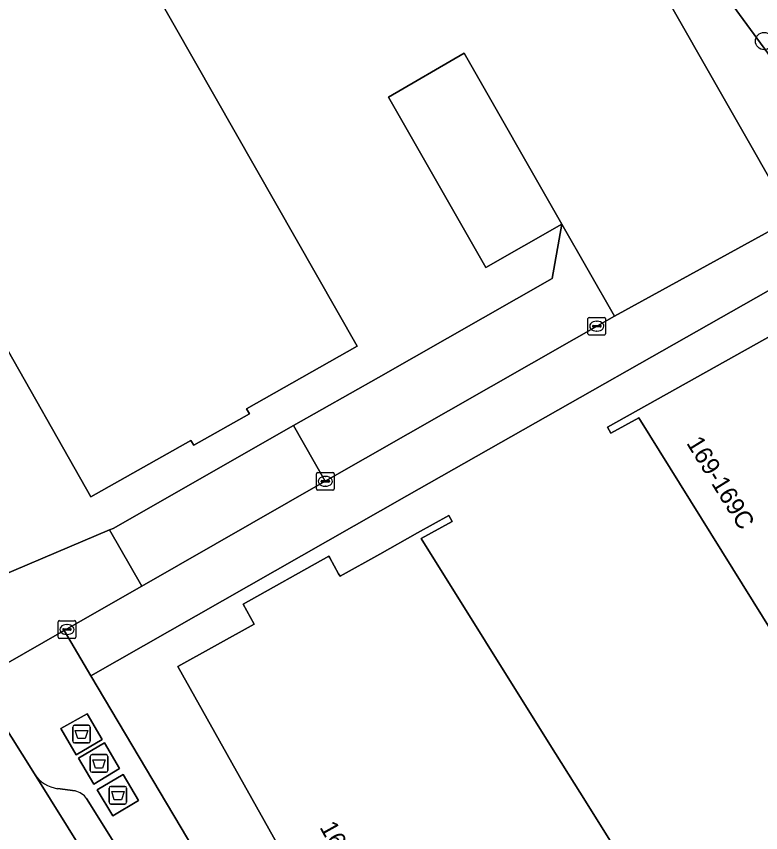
# Model space of a CAD drawing. Extents: x 160377 to 161131, y 383938 to 384853.
# Drawn here: x 160951.19 to 160993.3, y 384084.69 to 384130.89 of the extents above; entities that cross this region are included whole.
import ezdxf

# ---------------------------------------------------------------- set-up
doc = ezdxf.new("R2010")
doc.units = 0
for name, color, linetype in [('IMGEO_Afval_apart_plaats', 7, 'Continuous'), ('IMGEO_Boom', 7, 'Continuous'), ('IMGEO_Erf', 7, 'Continuous'), ('IMGEO_Kolk', 7, 'Continuous'), ('IMGEO_Loofbos', 7, 'Continuous'), ('IMGEO_Pand', 7, 'Continuous'), ('IMGEO_Pand_nummerreeks', 7, 'Continuous'), ('IMGEO_Parkeervlak_open', 7, 'Continuous'), ('IMGEO_Rijbaan_lokaal_open', 7, 'Continuous'), ('IMGEO_Voetpad_gesloten', 7, 'Continuous'), ('IMGEO_Voetpad_open', 7, 'Continuous')]:
    doc.layers.add(name, color=color, linetype=linetype)

msp = doc.modelspace()

# ---------------------------------------------------------------- linework, layer by layer
at = {"layer": 'IMGEO_Afval_apart_plaats'}
for p, q in [((160954.385, 384089.864), (160954.385, 384090.664)), ((160954.385, 384090.664), (160954.385, 384089.864)), ((160954.485, 384090.764), (160955.275, 384090.764)), ((160955.275, 384090.764), (160954.485, 384090.764)), ((160955.375, 384090.664), (160955.375, 384089.864)), ((160955.375, 384089.864), (160955.375, 384090.664)), ((160955.275, 384089.764), (160954.485, 384089.764)), ((160954.485, 384089.764), (160955.275, 384089.764)), ((160955.376, 384088.202), (160955.376, 384089.002)), ((160955.376, 384089.002), (160955.376, 384088.202)), ((160955.476, 384089.102), (160956.266, 384089.102)), ((160956.266, 384089.102), (160955.476, 384089.102)), ((160956.366, 384089.002), (160956.366, 384088.202)), ((160956.366, 384088.202), (160956.366, 384089.002)), ((160956.266, 384088.102), (160955.476, 384088.102)), ((160955.476, 384088.102), (160956.266, 384088.102)), ((160956.442, 384086.405), (160956.442, 384087.205)), ((160956.442, 384087.205), (160956.442, 384086.405)), ((160956.542, 384087.305), (160957.332, 384087.305)), ((160957.332, 384087.305), (160956.542, 384087.305)), ((160957.432, 384087.205), (160957.432, 384086.405)), ((160957.432, 384086.405), (160957.432, 384087.205)), ((160957.332, 384086.305), (160956.542, 384086.305)), ((160956.542, 384086.305), (160957.332, 384086.305))]:
    msp.add_line(p, q, dxfattribs=at)
for points in [[(160954.528, 384090.478), (160955.232, 384090.478), (160955.083, 384090.008), (160954.677, 384090.008), (160954.528, 384090.478)], [(160955.519, 384088.816), (160956.223, 384088.816), (160956.074, 384088.346), (160955.668, 384088.346), (160955.519, 384088.816)], [(160956.585, 384087.019), (160957.289, 384087.019), (160957.14, 384086.549), (160956.734, 384086.549), (160956.585, 384087.019)]]:
    msp.add_lwpolyline(points, dxfattribs=at)
for centre, start, end in [((160954.485, 384090.664), 90, 180), ((160954.485, 384090.664), 90, 180), ((160955.275, 384090.664), 0, 90), ((160955.275, 384090.664), 360, 90), ((160954.485, 384089.864), 180, 270), ((160954.485, 384089.864), 180, 270), ((160955.275, 384089.864), 270, 0), ((160955.275, 384089.864), 270, 0), ((160955.476, 384089.002), 90, 180), ((160955.476, 384089.002), 90, 180), ((160956.266, 384089.002), 0, 90), ((160956.266, 384089.002), 360, 90), ((160955.476, 384088.202), 180, 270), ((160955.476, 384088.202), 180, 270), ((160956.266, 384088.202), 270, 0), ((160956.266, 384088.202), 270, 0), ((160956.542, 384087.205), 90, 180), ((160956.542, 384087.205), 90, 180), ((160957.332, 384087.205), 0, 90), ((160957.332, 384087.205), 360, 90), ((160956.542, 384086.405), 180, 270), ((160956.542, 384086.405), 180, 270), ((160957.332, 384086.405), 270, 0), ((160957.332, 384086.405), 270, 0)]:
    msp.add_arc(centre, 0.1, start, end, dxfattribs=at)
at = {"layer": 'IMGEO_Boom'}
msp.add_circle((160993.491, 384129.487), 0.489, dxfattribs=at)
at = {"layer": 'IMGEO_Erf'}
for points in [[(160948.011, 384098.251), (160956.47, 384101.828), (160956.665, 384101.911), (160966.877, 384107.722), (160971.677, 384110.453), (160981.504, 384116.055), (160982.049, 384119.131), (160985.026, 384113.922), (160995.093, 384119.446), (160961.359, 384178.569), (160964.906, 384181.911), (160960.283, 384180.009), (160954.919, 384177.801), (160948.435, 384193.555)], [(160938.41, 384164.1), (160954.67, 384173.34), (160959.17, 384165.46), (160955.12, 384163.14), (160954.48, 384164.25), (160944.21, 384158.37), (160952.58, 384143.65), (160952.79, 384143.77), (160954.58, 384140.63), (160954.37, 384140.51), (160970.47, 384112.22), (160964.22, 384108.68), (160964.38, 384108.4), (160961.23, 384106.61), (160961.07, 384106.89), (160955.41, 384103.69), (160950.08, 384113.05)], [(161053.635, 384084.865), (161050.608, 384090.89), (161045.881, 384100.391), (161043.612, 384104.8), (161038.91, 384114.001), (161034.462, 384111.719), (161034.018, 384111.491), (161029.137, 384108.987), (161024.243, 384106.476), (161019.449, 384104.017), (161018.79, 384105.301), (161013.842, 384102.878), (161009.074, 384100.476), (161007.442, 384103.643), (161005.151, 384108.087), (161002.558, 384106.761), (161001.122, 384109.491), (161000, 384111.558), (160996.945, 384117.185), (160973.277, 384103.758), (160955.415, 384093.563), (160973.352, 384063.337)], [(160972.332, 384069.12), (160970.936, 384070.421), (160970.686, 384072.366), (160969.266, 384073.655), (160968.544, 384075.437), (160967.448, 384077.163), (160969.201, 384078.259), (160968.27, 384079.93), (160960.335, 384094.098), (160964.65, 384096.485), (160964.024, 384097.621), (160968.869, 384100.333), (160968.921, 384100.239), (160969.419, 384099.34), (160969.505, 384099.201), (160971.747, 384100.453), (160973.883, 384101.649), (160975.651, 384102.639), (160975.845, 384102.301), (160974.095, 384101.336), (160981.366, 384089.677), (160983.063, 384086.985), (160990.764, 384074.674), (160984.507, 384070.768)]]:
    msp.add_lwpolyline(points, dxfattribs=at)
for points in [[(160982.049, 384119.131), (160977.752, 384116.674), (160972.243, 384126.311), (160976.515, 384128.811)], [(160998.448, 384106.427), (161002.265, 384099.56), (161001.827, 384099.309), (161001.18, 384100.437), (160994.027, 384095.922), (160986.399, 384108.157), (160984.822, 384107.291), (160984.627, 384107.638), (160994.647, 384113.236), (160997.78, 384107.634), (160999.052, 384108.453), (160999.794, 384107.273)]]:
    msp.add_lwpolyline(points, close=True, dxfattribs=at)
at = {"layer": 'IMGEO_Kolk'}
for p, q in [((160983.526, 384112.926), (160983.526, 384113.778)), ((160983.601, 384113.852), (160984.453, 384113.852)), ((160984.014, 384113.632), (160984.039, 384113.632)), ((160984.527, 384113.778), (160984.527, 384112.926)), ((160983.785, 384113.346), (160983.785, 384113.358)), ((160984.223, 384113.309), (160983.825, 384113.309)), ((160983.828, 384113.395), (160984.226, 384113.395)), ((160984.037, 384113.072), (160984.012, 384113.072)), ((160984.269, 384113.358), (160984.269, 384113.346)), ((160984.453, 384112.852), (160983.601, 384112.852)), ((160968.171, 384104.144), (160968.171, 384104.996)), ((160968.246, 384105.07), (160969.098, 384105.07)), ((160968.659, 384104.85), (160968.684, 384104.85)), ((160969.172, 384104.996), (160969.172, 384104.144)), ((160968.43, 384104.564), (160968.43, 384104.576)), ((160968.868, 384104.527), (160968.47, 384104.527)), ((160968.473, 384104.613), (160968.871, 384104.613)), ((160968.682, 384104.29), (160968.657, 384104.29)), ((160968.914, 384104.576), (160968.914, 384104.564)), ((160969.098, 384104.07), (160968.246, 384104.07)), ((160953.557, 384095.759), (160953.557, 384096.611)), ((160953.632, 384096.685), (160954.484, 384096.685)), ((160954.045, 384096.465), (160954.07, 384096.465)), ((160954.558, 384096.611), (160954.558, 384095.759)), ((160953.816, 384096.179), (160953.816, 384096.191)), ((160954.254, 384096.142), (160953.856, 384096.142)), ((160953.859, 384096.228), (160954.257, 384096.228)), ((160954.3, 384096.191), (160954.3, 384096.179)), ((160954.484, 384095.685), (160953.632, 384095.685)), ((160954.068, 384095.905), (160954.043, 384095.905))]:
    msp.add_line(p, q, dxfattribs=at)
for points in [[(160983.526, 384112.926), (160983.526, 384113.778)], [(160983.601, 384113.852), (160984.453, 384113.852)], [(160984.527, 384113.778), (160984.527, 384112.926)], [(160984.453, 384112.852), (160983.601, 384112.852)], [(160968.171, 384104.144), (160968.171, 384104.996)], [(160968.246, 384105.07), (160969.098, 384105.07)], [(160969.172, 384104.996), (160969.172, 384104.144)], [(160969.098, 384104.07), (160968.246, 384104.07)], [(160953.557, 384095.759), (160953.557, 384096.611)], [(160953.632, 384096.685), (160954.484, 384096.685)], [(160954.558, 384096.611), (160954.558, 384095.759)], [(160954.484, 384095.685), (160953.632, 384095.685)]]:
    msp.add_lwpolyline(points, dxfattribs=at)
for centre, radius, start, end in [((160983.603, 384113.776), 0.0765, 91.552, 178.448), ((160983.603, 384113.776), 0.0765, 91.552, 178.448), ((160984.451, 384113.776), 0.0765, 1.552, 88.448), ((160984.451, 384113.776), 0.0765, 1.552, 88.448), ((160983.825, 384113.355), 0.0403, 85.8775, 175.7526), ((160983.822, 384113.345), 0.0366, 178.938, 274.7102), ((160984.226, 384113.352), 0.043, 264.8664, 352.4533), ((160984.23, 384113.357), 0.0386, 1.7309, 96.639), ((160983.603, 384112.928), 0.0765, 181.552, 268.448), ((160983.603, 384112.928), 0.0765, 181.552, 268.448), ((160984.451, 384112.928), 0.0765, 271.552, 358.448), ((160984.451, 384112.928), 0.0765, 271.552, 358.448), ((160968.248, 384104.994), 0.0765, 91.552, 178.448), ((160968.248, 384104.994), 0.0765, 91.552, 178.448), ((160969.096, 384104.994), 0.0765, 1.552, 88.448), ((160969.096, 384104.994), 0.0765, 1.552, 88.448), ((160968.47, 384104.573), 0.0403, 85.8775, 175.7526), ((160968.467, 384104.563), 0.0366, 178.938, 274.7102), ((160968.871, 384104.57), 0.043, 264.8664, 352.4533), ((160968.875, 384104.575), 0.0386, 1.7309, 96.639), ((160968.248, 384104.146), 0.0765, 181.552, 268.448), ((160968.248, 384104.146), 0.0765, 181.552, 268.448), ((160969.096, 384104.146), 0.0765, 271.552, 358.448), ((160969.096, 384104.146), 0.0765, 271.552, 358.448), ((160953.634, 384096.609), 0.0765, 91.552, 178.448), ((160953.634, 384096.609), 0.0765, 91.552, 178.448), ((160954.482, 384096.609), 0.0765, 1.552, 88.448), ((160954.482, 384096.609), 0.0765, 1.552, 88.448), ((160953.856, 384096.188), 0.0403, 85.8775, 175.7526), ((160953.853, 384096.178), 0.0366, 178.938, 274.7102), ((160954.257, 384096.185), 0.043, 264.8664, 352.4533), ((160954.261, 384096.19), 0.0386, 1.7309, 96.639), ((160953.634, 384095.761), 0.0765, 181.552, 268.448), ((160953.634, 384095.761), 0.0765, 181.552, 268.448), ((160954.482, 384095.761), 0.0765, 271.552, 358.448), ((160954.482, 384095.761), 0.0765, 271.552, 358.448)]:
    msp.add_arc(centre, radius, start, end, dxfattribs=at)
for centre, major_axis, ratio, start_param, end_param in [((160984.013, 384113.352), (-0.387, 0.002), 0.722429, 4.712389, 7.853982), ((160984.038, 384113.352), (-0.39, 0.002), 0.717154, 1.570796, 4.712389), ((160968.658, 384104.57), (-0.387, 0.002), 0.722429, 4.712389, 7.853982), ((160968.683, 384104.57), (-0.39, 0.002), 0.717154, 1.570796, 4.712389), ((160954.044, 384096.185), (-0.387, 0.002), 0.722429, 4.712389, 7.853982), ((160954.069, 384096.185), (-0.39, 0.002), 0.717154, 1.570796, 4.712389)]:
    msp.add_ellipse(centre, major_axis=major_axis, ratio=ratio, start_param=start_param, end_param=end_param, dxfattribs=at)
at = {"layer": 'IMGEO_Loofbos'}
msp.add_lwpolyline([(160994.769, 384131.803), (160992.979, 384134.231), (160989.762, 384139.272), (160985.449, 384147.192), (160982.093, 384153.381), (160980.427, 384156.951), (160975.031, 384170.469), (160972.069, 384180.38), (160969.557, 384181.738), (160969.456, 384181.87), (160969.2, 384182.205), (160968.57, 384183.62), (160967.926, 384185.182), (160966.147, 384183.255), (160975.306, 384162.057), (160982.252, 384148.488), (160987.179, 384139.766), (160991.54, 384131.77), (160996.642, 384124.777)], dxfattribs=at)
msp.add_lwpolyline([(160966.147, 384183.255), (160964.906, 384181.911), (160961.359, 384178.569), (160995.093, 384119.446), (160995.582, 384119.696), (160995.52, 384119.81), (160996.64, 384124.77), (160996.642, 384124.777), (160991.54, 384131.77), (160987.179, 384139.766), (160982.252, 384148.488), (160975.306, 384162.057)], close=True, dxfattribs=at)
at = {"layer": 'IMGEO_Pand'}
for points in [[(160950.08, 384113.05), (160955.41, 384103.69), (160961.07, 384106.89), (160961.23, 384106.61), (160964.38, 384108.4), (160964.22, 384108.68), (160970.47, 384112.22), (160954.37, 384140.51), (160954.58, 384140.63), (160952.79, 384143.77), (160952.58, 384143.65), (160944.21, 384158.37), (160954.48, 384164.25), (160955.12, 384163.14), (160959.17, 384165.46), (160954.67, 384173.34), (160938.41, 384164.1)], [(160990.764, 384074.674), (160983.063, 384086.985), (160981.366, 384089.677), (160974.095, 384101.336), (160975.845, 384102.301), (160975.651, 384102.639), (160973.883, 384101.649), (160971.747, 384100.453), (160969.505, 384099.201), (160969.419, 384099.34), (160968.921, 384100.239), (160968.869, 384100.333), (160964.024, 384097.621), (160964.65, 384096.485), (160960.335, 384094.098), (160968.27, 384079.93)]]:
    msp.add_lwpolyline(points, dxfattribs=at)
for points in [[(160982.049, 384119.131), (160976.515, 384128.811), (160972.243, 384126.311), (160977.752, 384116.674)], [(160998.448, 384106.427), (160999.794, 384107.273), (160999.052, 384108.453), (160997.78, 384107.634), (160994.647, 384113.236), (160984.627, 384107.638), (160984.822, 384107.291), (160986.399, 384108.157), (160994.027, 384095.922), (161001.18, 384100.437), (161001.827, 384099.309), (161002.265, 384099.56)]]:
    msp.add_lwpolyline(points, close=True, dxfattribs=at)
at = {"layer": 'IMGEO_Parkeervlak_open'}
for points in [[(160952.218, 384088.01), (160968.366, 384062.112), (160968.113, 384062.837)], [(160954.524, 384087.049), (160953.527, 384087.177)], [(160968.462, 384065.355), (160955.17, 384086.619)]]:
    msp.add_lwpolyline(points, dxfattribs=at)
for centre, radius, start, end in [((160953.815, 384089.074), 1.919, 213.6807, 261.3769), ((160954.27, 384085.967), 1.112, 35.9287, 76.7731)]:
    msp.add_arc(centre, radius, start, end, dxfattribs=at)
at = {"layer": 'IMGEO_Rijbaan_lokaal_open'}
for points in [[(160981.504, 384116.055), (160971.677, 384110.453), (160966.877, 384107.722), (160968.67, 384104.572), (160985.026, 384113.922), (160982.049, 384119.131)], [(160966.877, 384107.722), (160956.665, 384101.911), (160956.47, 384101.828), (160958.287, 384098.637), (160968.67, 384104.572)], [(160958.287, 384098.637), (160956.47, 384101.828), (160948.011, 384098.251), (160946.383, 384097.331), (160947.501, 384095.495), (160948.902, 384093.271), (160950.445, 384094.154), (160953.893, 384096.124)]]:
    msp.add_lwpolyline(points, close=True, dxfattribs=at)
msp.add_lwpolyline([(160968.738, 384061.498), (160968.707, 384061.549), (160968.366, 384062.112), (160952.218, 384088.01), (160948.902, 384093.271), (160947.501, 384095.495), (160946.383, 384097.331), (160945.964, 384098.018)], dxfattribs=at)
at = {"layer": 'IMGEO_Voetpad_gesloten'}
for points in [[(160955.191, 384091.413), (160953.708, 384090.582), (160954.586, 384089.101), (160956.048, 384089.968)], [(160956.171, 384089.762), (160954.709, 384088.894), (160955.571, 384087.441), (160957.033, 384088.309)], [(160957.232, 384087.974), (160955.77, 384087.106), (160956.642, 384085.636), (160958.104, 384086.504)]]:
    msp.add_lwpolyline(points, close=True, dxfattribs=at)
at = {"layer": 'IMGEO_Voetpad_open'}
for points in [[(160955.415, 384093.563), (160973.277, 384103.758), (160996.945, 384117.185), (160995.582, 384119.696), (160995.093, 384119.446), (160985.026, 384113.922), (160968.67, 384104.572), (160958.287, 384098.637), (160953.893, 384096.124)], [(160954.586, 384089.101), (160953.708, 384090.582), (160955.191, 384091.413), (160956.048, 384089.968)], [(160955.571, 384087.441), (160954.709, 384088.894), (160956.171, 384089.762), (160957.033, 384088.309)], [(160956.642, 384085.636), (160955.77, 384087.106), (160957.232, 384087.974), (160958.104, 384086.504)]]:
    msp.add_lwpolyline(points, close=True, dxfattribs=at)
for points in [[(160975.962, 384059.006), (160973.352, 384063.337), (160955.415, 384093.563), (160953.893, 384096.124), (160950.445, 384094.154), (160948.902, 384093.271), (160952.218, 384088.01)], [(160953.527, 384087.177), (160954.524, 384087.049)], [(160955.17, 384086.619), (160968.462, 384065.355)]]:
    msp.add_lwpolyline(points, dxfattribs=at)
for centre, radius, start, end in [((160953.815, 384089.074), 1.919, 213.6807, 261.3769), ((160954.27, 384085.967), 1.112, 35.9287, 76.7731)]:
    msp.add_arc(centre, radius, start, end, dxfattribs=at)

# ---------------------------------------------------------------- texts
at = {"layer": 'IMGEO_Pand_nummerreeks'}
for s, rotation, p in [('169-169C', 301.7417, (160989.067, 384106.738)), ('169-203A', 299.1933, (160968.326, 384084.991))]:
    msp.add_text(s, height=1, rotation=rotation, dxfattribs=at).set_placement(p)

doc.saveas('drawing.dxf')
